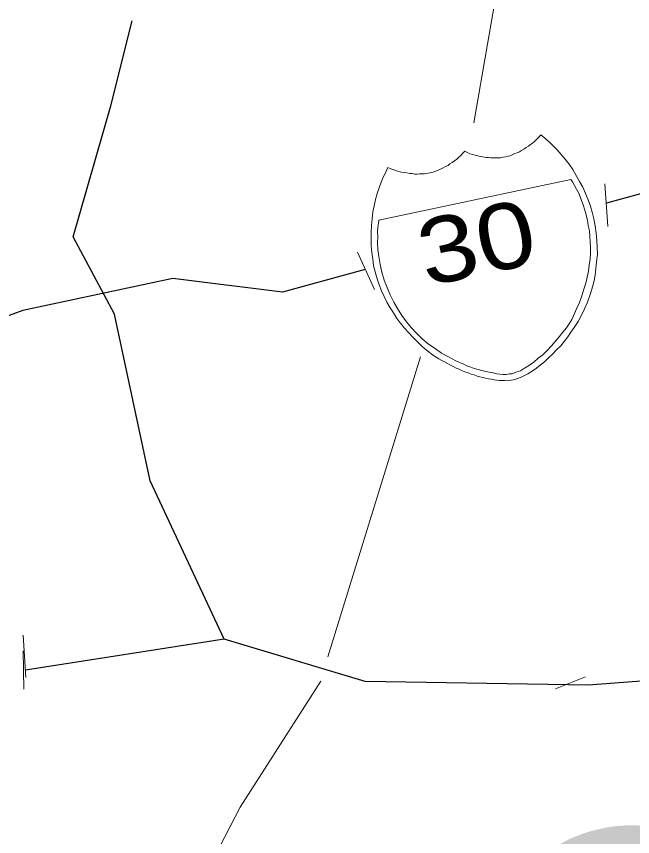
# Model space of a CAD drawing. Extents: x 2357218 to 2371708, y 6973728 to 6980157.
# Drawn here: x 2371337.4 to 2371385.2, y 6977543.5 to 6977607.1 of the extents above; entities that cross this region are included whole.
import ezdxf

# ---------------------------------------------------------------- set-up
doc = ezdxf.new("R2010")
doc.units = 0
doc.header["$LTSCALE"] = 2
doc.layers.add('62', color=7, linetype='Continuous', lineweight=13)
doc.layers.add('63', color=7, linetype='Continuous', lineweight=13)

msp = doc.modelspace()

# ---------------------------------------------------------------- linework, layer by layer
at = {"layer": '62', "lineweight": 25}
for p, q in [((2371344.749, 6977600.141), (2371346.384, 6977606.725)), ((2371353.545, 6977558.763), (2371338.107, 6977556.377))]:
    msp.add_line(p, q, dxfattribs=at)
at = {"layer": '62'}
for p, q in [((2371383.073, 6977594.071), (2371383.296, 6977590.761)), ((2371363.867, 6977588.77), (2371365.189, 6977585.9)), ((2371368.765, 6977580.657), (2371361.585, 6977557.392)), ((2371337.946, 6977559.08), (2371338.141, 6977555.788)), ((2371337.929, 6977557.859), (2371337.983, 6977554.903)), ((2371379.253, 6977554.911), (2371381.56, 6977555.861))]:
    msp.add_line(p, q, dxfattribs=at)
for points in [[(2371391.914, 6977635.059), (2371376.079, 6977617.133), (2371372.911, 6977598.812)], [(2371373.009, 6977596.301), (2371373.226, 6977596.255), (2371373.42, 6977596.206), (2371373.61, 6977596.176), (2371373.827, 6977596.13), (2371374.036, 6977596.129), (2371374.204, 6977596.097), (2371374.409, 6977596.094), (2371374.59, 6977596.108), (2371374.797, 6977596.106), (2371374.984, 6977596.101), (2371375.182, 6977596.142), (2371375.379, 6977596.184), (2371375.556, 6977596.222), (2371375.729, 6977596.26), (2371375.919, 6977596.347), (2371376.087, 6977596.427), (2371376.258, 6977596.487), (2371376.448, 6977596.574), (2371376.61, 6977596.678), (2371376.777, 6977596.758), (2371376.956, 6977596.887), (2371377.139, 6977596.997), (2371377.296, 6977597.122), (2371377.456, 6977597.248), (2371377.611, 6977597.375), (2371377.764, 6977597.52), (2371377.957, 6977597.7), (2371378.105, 6977597.869), (2371378.411, 6977597.613), (2371378.747, 6977597.337), (2371379.063, 6977597.038), (2371379.363, 6977596.709), (2371379.667, 6977596.36), (2371380, 6977595.995), (2371380.289, 6977595.595), (2371380.582, 6977595.198), (2371380.845, 6977594.724), (2371381.1, 6977594.273), (2371381.357, 6977593.822), (2371381.576, 6977593.339), (2371381.77, 6977592.851), (2371381.944, 6977592.36), (2371382.09, 6977591.884), (2371382.224, 6977591.361), (2371382.315, 6977590.826), (2371382.393, 6977590.246), (2371382.444, 6977589.682), (2371382.485, 6977589.162), (2371382.489, 6977588.611), (2371382.424, 6977588.045), (2371382.372, 6977587.526), (2371382.327, 6977586.989), (2371382.211, 6977586.457), (2371382.048, 6977585.917), (2371381.897, 6977585.424), (2371381.714, 6977584.902), (2371381.496, 6977584.397), (2371381.256, 6977583.909), (2371380.993, 6977583.416), (2371380.68, 6977582.934), (2371380.434, 6977582.583), (2371380.19, 6977582.209), (2371379.921, 6977581.852), (2371379.646, 6977581.518), (2371379.324, 6977581.197), (2371379.001, 6977580.877), (2371378.696, 6977580.582), (2371378.391, 6977580.287), (2371378.076, 6977580.036), (2371377.761, 6977579.785), (2371377.442, 6977579.557), (2371377.096, 6977579.343), (2371376.823, 6977579.217), (2371376.513, 6977579.06), (2371376.236, 6977578.955), (2371375.977, 6977578.877)], [(2371375.977, 6977578.877), (2371375.797, 6977578.859), (2371375.644, 6977578.829), (2371375.44, 6977578.807), (2371375.275, 6977578.82), (2371375.112, 6977578.83), (2371374.907, 6977578.834), (2371374.693, 6977578.856), (2371374.48, 6977578.88), (2371374.263, 6977578.926), (2371374.054, 6977578.949), (2371373.807, 6977579.013), (2371373.612, 6977579.064), (2371373.377, 6977579.105), (2371373.154, 6977579.174), (2371372.926, 6977579.263), (2371372.685, 6977579.327), (2371372.456, 6977579.415), (2371372.209, 6977579.501), (2371371.957, 6977579.609), (2371371.753, 6977579.704), (2371371.527, 6977579.794), (2371371.288, 6977579.927), (2371371.037, 6977580.033), (2371370.851, 6977580.156), (2371370.621, 6977580.268), (2371370.412, 6977580.385), (2371370.177, 6977580.517), (2371369.989, 6977580.641), (2371369.776, 6977580.78), (2371369.589, 6977580.9), (2371369.418, 6977581.047), (2371369.228, 6977581.192), (2371368.861, 6977581.503), (2371368.513, 6977581.843), (2371368.164, 6977582.185), (2371367.858, 6977582.532), (2371367.528, 6977582.9), (2371367.22, 6977583.271), (2371366.931, 6977583.648), (2371366.659, 6977584.073), (2371366.418, 6977584.459), (2371366.158, 6977584.912), (2371365.952, 6977585.348), (2371365.743, 6977585.786), (2371365.551, 6977586.255), (2371365.404, 6977586.727), (2371365.248, 6977587.247), (2371365.122, 6977587.724), (2371365.055, 6977588.263), (2371364.995, 6977588.757), (2371364.933, 6977589.271), (2371364.932, 6977589.802), (2371364.938, 6977590.332), (2371364.966, 6977590.844), (2371365.018, 6977591.362), (2371365.063, 6977591.899), (2371365.169, 6977592.382), (2371365.273, 6977592.864), (2371365.403, 6977593.329), (2371365.562, 6977593.775), (2371365.726, 6977594.203), (2371365.873, 6977594.602), (2371366.065, 6977594.988), (2371366.242, 6977595.346), (2371366.468, 6977595.256), (2371366.693, 6977595.166), (2371366.916, 6977595.1), (2371367.088, 6977595.042), (2371367.304, 6977594.996), (2371367.5, 6977594.948), (2371367.714, 6977594.924), (2371367.928, 6977594.879), (2371368.114, 6977594.872), (2371368.304, 6977594.841), (2371368.511, 6977594.841), (2371368.692, 6977594.856), (2371368.9, 6977594.855), (2371369.086, 6977594.848), (2371369.262, 6977594.885), (2371369.483, 6977594.932), (2371369.638, 6977594.965), (2371369.831, 6977595.006), (2371370.002, 6977595.089), (2371370.188, 6977595.174), (2371370.36, 6977595.233), (2371370.527, 6977595.313), (2371370.712, 6977595.424), (2371370.9, 6977595.509), (2371371.036, 6977595.63), (2371371.22, 6977595.737), (2371371.398, 6977595.869), (2371371.577, 6977595.999), (2371371.715, 6977596.118), (2371371.887, 6977596.273), (2371372.035, 6977596.441), (2371372.207, 6977596.614), (2371372.411, 6977596.521), (2371372.593, 6977596.421), (2371372.814, 6977596.354), (2371373.009, 6977596.301)], [(2371361.038, 6977555.523), (2371354.767, 6977545.75), (2371350.439, 6977537.332), (2371340.424, 6977522.316), (2371331.838, 6977506.76)]]:
    msp.add_lwpolyline(points, dxfattribs=at)
at = {"layer": '62', "lineweight": 25}
for points in [[(2371453.751, 6977620.573), (2371438.107, 6977613.314), (2371410.277, 6977604.522), (2371389.792, 6977594.395), (2371383.186, 6977592.576)], [(2371525.33, 6977592.147), (2371517.989, 6977589.024), (2371508.4, 6977586.087), (2371494.884, 6977582.133), (2371485.112, 6977580.058), (2371478.295, 6977577.711), (2371473.995, 6977573.922), (2371464.607, 6977569.925), (2371450.652, 6977568.04), (2371437.897, 6977566.249), (2371423.963, 6977564.162), (2371402.89, 6977556.805), (2371381.813, 6977555.202), (2371364.473, 6977555.496), (2371353.545, 6977558.763), (2371347.781, 6977571.044), (2371345.031, 6977583.983), (2371341.826, 6977589.973), (2371344.749, 6977600.141)], [(2371364.474, 6977587.426), (2371358.059, 6977585.67), (2371349.551, 6977586.738), (2371337.909, 6977584.264), (2371313.055, 6977575.208)]]:
    msp.add_lwpolyline(points, dxfattribs=at)
at = {"layer": '62'}
msp.add_lwpolyline([(2371380.421, 6977594.428), (2371365.522, 6977591.261), (2371365.502, 6977591.025), (2371365.453, 6977590.718), (2371365.431, 6977590.39), (2371365.45, 6977589.981), (2371365.432, 6977589.517), (2371365.452, 6977588.992), (2371365.52, 6977588.452), (2371365.627, 6977587.833), (2371365.777, 6977587.242), (2371365.957, 6977586.615), (2371366.172, 6977586.038), (2371366.407, 6977585.469), (2371366.688, 6977584.908), (2371366.976, 6977584.417), (2371367.322, 6977583.869), (2371367.677, 6977583.39), (2371368.049, 6977582.942), (2371368.465, 6977582.501), (2371368.903, 6977582.066), (2371369.38, 6977581.66), (2371369.892, 6977581.308), (2371370.406, 6977580.959), (2371370.95, 6977580.661), (2371371.52, 6977580.366), (2371371.781, 6977580.216), (2371372.078, 6977580.118), (2371372.363, 6977579.97), (2371372.681, 6977579.877), (2371372.935, 6977579.771), (2371373.232, 6977579.672), (2371373.524, 6977579.597), (2371373.837, 6977579.527), (2371374.103, 6977579.467), (2371374.391, 6977579.413), (2371374.678, 6977579.36), (2371374.918, 6977579.319), (2371375.175, 6977579.304), (2371375.401, 6977579.307), (2371375.648, 6977579.336), (2371375.874, 6977579.36), (2371376.17, 6977579.47), (2371376.536, 6977579.592), (2371376.839, 6977579.796), (2371377.23, 6977580.016), (2371377.57, 6977580.251), (2371377.899, 6977580.55), (2371378.252, 6977580.833), (2371378.596, 6977581.159), (2371378.939, 6977581.508), (2371379.226, 6977581.866), (2371379.524, 6977582.206), (2371379.815, 6977582.568), (2371380.09, 6977582.902), (2371380.298, 6977583.221), (2371380.501, 6977583.563), (2371380.647, 6977583.849), (2371380.88, 6977584.38), (2371381.093, 6977584.886), (2371381.287, 6977585.388), (2371381.451, 6977585.905), (2371381.583, 6977586.371), (2371381.69, 6977586.852), (2371381.796, 6977587.313), (2371381.857, 6977587.785), (2371381.918, 6977588.258), (2371381.965, 6977588.683), (2371381.959, 6977589.142), (2371381.939, 6977589.575), (2371381.893, 6977590.002), (2371381.871, 6977590.435), (2371381.78, 6977590.852), (2371381.72, 6977591.252), (2371381.567, 6977591.863), (2371381.41, 6977592.382), (2371381.235, 6977592.876), (2371381.076, 6977593.3), (2371380.882, 6977593.674), (2371380.707, 6977593.958), (2371380.56, 6977594.227)], close=True, dxfattribs=at)
at = {"layer": '63', "lineweight": 25}
for p, q in [((2371344.749, 6977600.141), (2371346.384, 6977606.725)), ((2371353.545, 6977558.763), (2371338.107, 6977556.377))]:
    msp.add_line(p, q, dxfattribs=at)
at = {"layer": '63'}
for p, q in [((2371383.073, 6977594.071), (2371383.296, 6977590.761)), ((2371363.867, 6977588.77), (2371365.189, 6977585.9)), ((2371368.765, 6977580.657), (2371361.585, 6977557.392)), ((2371337.946, 6977559.08), (2371338.141, 6977555.788)), ((2371337.929, 6977557.859), (2371337.983, 6977554.903)), ((2371379.253, 6977554.911), (2371381.56, 6977555.861))]:
    msp.add_line(p, q, dxfattribs=at)
for points in [[(2371391.914, 6977635.059), (2371376.079, 6977617.133), (2371372.911, 6977598.812)], [(2371373.009, 6977596.301), (2371373.226, 6977596.255), (2371373.42, 6977596.206), (2371373.61, 6977596.176), (2371373.827, 6977596.13), (2371374.036, 6977596.129), (2371374.204, 6977596.097), (2371374.409, 6977596.094), (2371374.59, 6977596.108), (2371374.797, 6977596.106), (2371374.984, 6977596.101), (2371375.182, 6977596.142), (2371375.379, 6977596.184), (2371375.556, 6977596.222), (2371375.729, 6977596.26), (2371375.919, 6977596.347), (2371376.087, 6977596.427), (2371376.258, 6977596.487), (2371376.448, 6977596.574), (2371376.61, 6977596.678), (2371376.777, 6977596.758), (2371376.956, 6977596.887), (2371377.139, 6977596.997), (2371377.296, 6977597.122), (2371377.456, 6977597.248), (2371377.611, 6977597.375), (2371377.764, 6977597.52), (2371377.957, 6977597.7), (2371378.105, 6977597.869), (2371378.411, 6977597.613), (2371378.747, 6977597.337), (2371379.063, 6977597.038), (2371379.363, 6977596.709), (2371379.667, 6977596.36), (2371380, 6977595.995), (2371380.289, 6977595.595), (2371380.582, 6977595.198), (2371380.845, 6977594.724), (2371381.1, 6977594.273), (2371381.357, 6977593.822), (2371381.576, 6977593.339), (2371381.77, 6977592.851), (2371381.944, 6977592.36), (2371382.09, 6977591.884), (2371382.224, 6977591.361), (2371382.315, 6977590.826), (2371382.393, 6977590.246), (2371382.444, 6977589.682), (2371382.485, 6977589.162), (2371382.489, 6977588.611), (2371382.424, 6977588.045), (2371382.372, 6977587.526), (2371382.327, 6977586.989), (2371382.211, 6977586.457), (2371382.048, 6977585.917), (2371381.897, 6977585.424), (2371381.714, 6977584.902), (2371381.496, 6977584.397), (2371381.256, 6977583.909), (2371380.993, 6977583.416), (2371380.68, 6977582.934), (2371380.434, 6977582.583), (2371380.19, 6977582.209), (2371379.921, 6977581.852), (2371379.646, 6977581.518), (2371379.324, 6977581.197), (2371379.001, 6977580.877), (2371378.696, 6977580.582), (2371378.391, 6977580.287), (2371378.076, 6977580.036), (2371377.761, 6977579.785), (2371377.442, 6977579.557), (2371377.096, 6977579.343), (2371376.823, 6977579.217), (2371376.513, 6977579.06), (2371376.236, 6977578.955), (2371375.977, 6977578.877)], [(2371375.977, 6977578.877), (2371375.797, 6977578.859), (2371375.644, 6977578.829), (2371375.44, 6977578.807), (2371375.275, 6977578.82), (2371375.112, 6977578.83), (2371374.907, 6977578.834), (2371374.693, 6977578.856), (2371374.48, 6977578.88), (2371374.263, 6977578.926), (2371374.054, 6977578.949), (2371373.807, 6977579.013), (2371373.612, 6977579.064), (2371373.377, 6977579.105), (2371373.154, 6977579.174), (2371372.926, 6977579.263), (2371372.685, 6977579.327), (2371372.456, 6977579.415), (2371372.209, 6977579.501), (2371371.957, 6977579.609), (2371371.753, 6977579.704), (2371371.527, 6977579.794), (2371371.288, 6977579.927), (2371371.037, 6977580.033), (2371370.851, 6977580.156), (2371370.621, 6977580.268), (2371370.412, 6977580.385), (2371370.177, 6977580.517), (2371369.989, 6977580.641), (2371369.776, 6977580.78), (2371369.589, 6977580.9), (2371369.418, 6977581.047), (2371369.228, 6977581.192), (2371368.861, 6977581.503), (2371368.513, 6977581.843), (2371368.164, 6977582.185), (2371367.858, 6977582.532), (2371367.528, 6977582.9), (2371367.22, 6977583.271), (2371366.931, 6977583.648), (2371366.659, 6977584.073), (2371366.418, 6977584.459), (2371366.158, 6977584.912), (2371365.952, 6977585.348), (2371365.743, 6977585.786), (2371365.551, 6977586.255), (2371365.404, 6977586.727), (2371365.248, 6977587.247), (2371365.122, 6977587.724), (2371365.055, 6977588.263), (2371364.995, 6977588.757), (2371364.933, 6977589.271), (2371364.932, 6977589.802), (2371364.938, 6977590.332), (2371364.966, 6977590.844), (2371365.018, 6977591.362), (2371365.063, 6977591.899), (2371365.169, 6977592.382), (2371365.273, 6977592.864), (2371365.403, 6977593.329), (2371365.562, 6977593.775), (2371365.726, 6977594.203), (2371365.873, 6977594.602), (2371366.065, 6977594.988), (2371366.242, 6977595.346), (2371366.468, 6977595.256), (2371366.693, 6977595.166), (2371366.916, 6977595.1), (2371367.088, 6977595.042), (2371367.304, 6977594.996), (2371367.5, 6977594.948), (2371367.714, 6977594.924), (2371367.928, 6977594.879), (2371368.114, 6977594.872), (2371368.304, 6977594.841), (2371368.511, 6977594.841), (2371368.692, 6977594.856), (2371368.9, 6977594.855), (2371369.086, 6977594.848), (2371369.262, 6977594.885), (2371369.483, 6977594.932), (2371369.638, 6977594.965), (2371369.831, 6977595.006), (2371370.002, 6977595.089), (2371370.188, 6977595.174), (2371370.36, 6977595.233), (2371370.527, 6977595.313), (2371370.712, 6977595.424), (2371370.9, 6977595.509), (2371371.036, 6977595.63), (2371371.22, 6977595.737), (2371371.398, 6977595.869), (2371371.577, 6977595.999), (2371371.715, 6977596.118), (2371371.887, 6977596.273), (2371372.035, 6977596.441), (2371372.207, 6977596.614), (2371372.411, 6977596.521), (2371372.593, 6977596.421), (2371372.814, 6977596.354), (2371373.009, 6977596.301)], [(2371361.038, 6977555.523), (2371354.767, 6977545.75), (2371350.439, 6977537.332), (2371340.424, 6977522.316), (2371331.838, 6977506.76)]]:
    msp.add_lwpolyline(points, dxfattribs=at)
at = {"layer": '63', "lineweight": 25}
for points in [[(2371453.751, 6977620.573), (2371438.107, 6977613.314), (2371410.277, 6977604.522), (2371389.792, 6977594.395), (2371383.186, 6977592.576)], [(2371525.33, 6977592.147), (2371517.989, 6977589.024), (2371508.4, 6977586.087), (2371494.884, 6977582.133), (2371485.112, 6977580.058), (2371478.295, 6977577.711), (2371473.995, 6977573.922), (2371464.607, 6977569.925), (2371450.652, 6977568.04), (2371437.897, 6977566.249), (2371423.963, 6977564.162), (2371402.89, 6977556.805), (2371381.813, 6977555.202), (2371364.473, 6977555.496), (2371353.545, 6977558.763), (2371347.781, 6977571.044), (2371345.031, 6977583.983), (2371341.826, 6977589.973), (2371344.749, 6977600.141)], [(2371364.474, 6977587.426), (2371358.059, 6977585.67), (2371349.551, 6977586.738), (2371337.909, 6977584.264), (2371313.055, 6977575.208)]]:
    msp.add_lwpolyline(points, dxfattribs=at)
at = {"layer": '63'}
msp.add_lwpolyline([(2371380.421, 6977594.428), (2371365.522, 6977591.261), (2371365.502, 6977591.025), (2371365.453, 6977590.718), (2371365.431, 6977590.39), (2371365.45, 6977589.981), (2371365.432, 6977589.517), (2371365.452, 6977588.992), (2371365.52, 6977588.452), (2371365.627, 6977587.833), (2371365.777, 6977587.242), (2371365.957, 6977586.615), (2371366.172, 6977586.038), (2371366.407, 6977585.469), (2371366.688, 6977584.908), (2371366.976, 6977584.417), (2371367.322, 6977583.869), (2371367.677, 6977583.39), (2371368.049, 6977582.942), (2371368.465, 6977582.501), (2371368.903, 6977582.066), (2371369.38, 6977581.66), (2371369.892, 6977581.308), (2371370.406, 6977580.959), (2371370.95, 6977580.661), (2371371.52, 6977580.366), (2371371.781, 6977580.216), (2371372.078, 6977580.118), (2371372.363, 6977579.97), (2371372.681, 6977579.877), (2371372.935, 6977579.771), (2371373.232, 6977579.672), (2371373.524, 6977579.597), (2371373.837, 6977579.527), (2371374.103, 6977579.467), (2371374.391, 6977579.413), (2371374.678, 6977579.36), (2371374.918, 6977579.319), (2371375.175, 6977579.304), (2371375.401, 6977579.307), (2371375.648, 6977579.336), (2371375.874, 6977579.36), (2371376.17, 6977579.47), (2371376.536, 6977579.592), (2371376.839, 6977579.796), (2371377.23, 6977580.016), (2371377.57, 6977580.251), (2371377.899, 6977580.55), (2371378.252, 6977580.833), (2371378.596, 6977581.159), (2371378.939, 6977581.508), (2371379.226, 6977581.866), (2371379.524, 6977582.206), (2371379.815, 6977582.568), (2371380.09, 6977582.902), (2371380.298, 6977583.221), (2371380.501, 6977583.563), (2371380.647, 6977583.849), (2371380.88, 6977584.38), (2371381.093, 6977584.886), (2371381.287, 6977585.388), (2371381.451, 6977585.905), (2371381.583, 6977586.371), (2371381.69, 6977586.852), (2371381.796, 6977587.313), (2371381.857, 6977587.785), (2371381.918, 6977588.258), (2371381.965, 6977588.683), (2371381.959, 6977589.142), (2371381.939, 6977589.575), (2371381.893, 6977590.002), (2371381.871, 6977590.435), (2371381.78, 6977590.852), (2371381.72, 6977591.252), (2371381.567, 6977591.863), (2371381.41, 6977592.382), (2371381.235, 6977592.876), (2371381.076, 6977593.3), (2371380.882, 6977593.674), (2371380.707, 6977593.958), (2371380.56, 6977594.227)], close=True, dxfattribs=at)

# ---------------------------------------------------------------- texts
at = {"layer": '62'}
for s, height, width, p in [('30', 5.099, 1.2, (2371369.195, 6977586.108)), ('FORT', 18.39, 1.05, (2371361.431, 6977520.457))]:
    msp.add_text(s, height=height, rotation=12, dxfattribs=dict(at, width=width)).set_placement(p)
at = {"layer": '63'}
for s, height, width, p in [('30', 5.099, 1.2, (2371369.195, 6977586.108)), ('FORT', 18.39, 1.05, (2371361.431, 6977520.457))]:
    msp.add_text(s, height=height, rotation=12, dxfattribs=dict(at, width=width)).set_placement(p)

doc.saveas('drawing.dxf')
